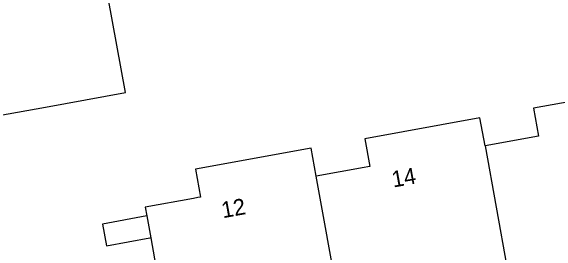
# Model space of a CAD drawing. Extents: x 157793 to 159380, y 380882 to 382313.
# Drawn here: x 158934.93 to 158968.64, y 381373.42 to 381388.3 of the extents above; entities that cross this region are included whole.
import ezdxf

# ---------------------------------------------------------------- set-up
doc = ezdxf.new("R2010")
doc.units = 0
doc.layers.add('IMGEO_Pand', color=7, linetype='Continuous')
doc.layers.add('IMGEO_Pand_nummerreeks', color=7, linetype='Continuous')

msp = doc.modelspace()

# ---------------------------------------------------------------- linework, layer by layer
at = {"layer": 'IMGEO_Pand'}
for points in [[(158930.73, 381384.43), (158931.289, 381381.327), (158937.074, 381382.37), (158941.994, 381383.257), (158940.935, 381389.134), (158939.758, 381395.671), (158932.478, 381394.359), (158932.788, 381392.638), (158929.513, 381392.047)], [(158974.443, 381383.599), (158967.182, 381382.291), (158967.492, 381380.567), (158964.192, 381379.973)], [(158964.192, 381379.973), (158963.882, 381381.697), (158956.767, 381380.415), (158957.077, 381378.694), (158956.96, 381378.673), (158956.729, 381378.631), (158953.778, 381378.1)], [(158964.192, 381379.973), (158965.555, 381372.403)], [(158953.778, 381378.1), (158953.468, 381379.821), (158946.328, 381378.535), (158946.639, 381376.811), (158946.465, 381376.78), (158946.201, 381376.732), (158943.216, 381376.194), (158943.314, 381375.647)], [(158955.144, 381370.51), (158953.778, 381378.1)], [(158943.314, 381375.647), (158940.587, 381375.144), (158940.834, 381373.8), (158943.498, 381374.291), (158943.557, 381374.302)], [(158943.314, 381375.647), (158943.557, 381374.302)], [(158943.557, 381374.302), (158943.792, 381372.997), (158944.031, 381371.668)]]:
    msp.add_lwpolyline(points, dxfattribs=at)

# ---------------------------------------------------------------- texts
at = {"layer": 'IMGEO_Pand_nummerreeks'}
for s, p in [('14', (158958.533, 381377.4)), ('12', (158948.017, 381375.506))]:
    msp.add_text(s, height=1, rotation=10.2101, dxfattribs=at).set_placement(p)

doc.saveas('drawing.dxf')
